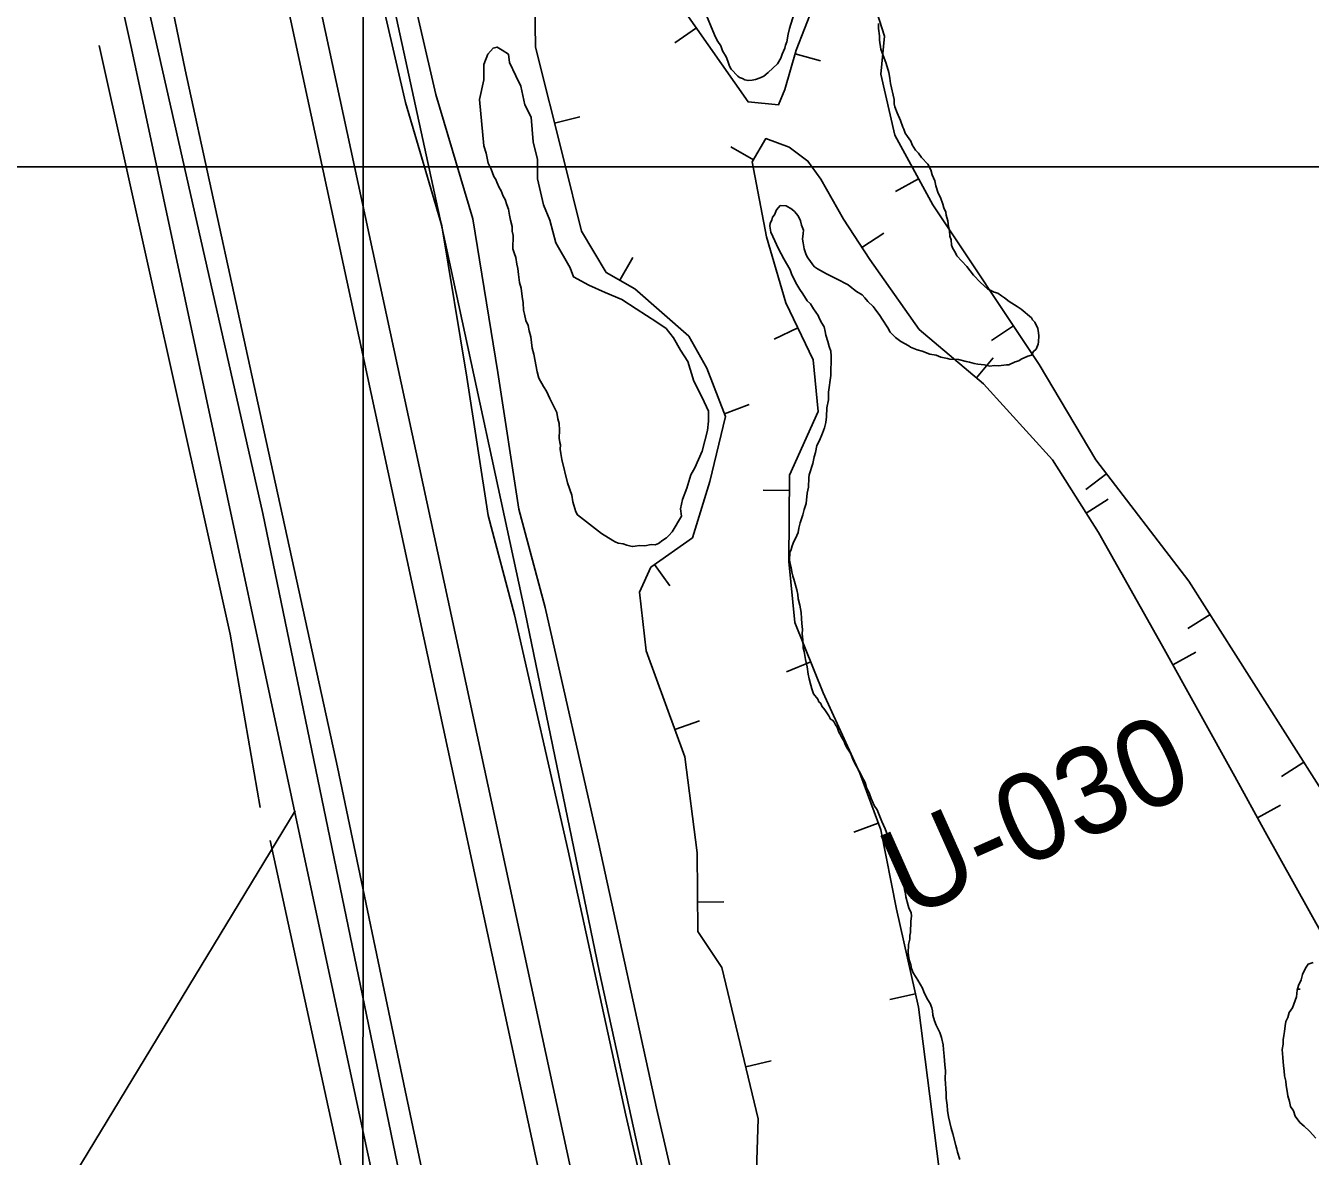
# Model space of a CAD drawing. Extents: x 3263578 to 3301413, y 764927 to 798602.
# Drawn here: x 3275272 to 3276495, y 787009 to 788086 of the extents above; entities that cross this region are included whole.
import ezdxf

# ---------------------------------------------------------------- set-up
doc = ezdxf.new("R2010")
doc.units = 0
for name, color, linetype in [('V-BORW-LINE', 7, 'Continuous'), ('V-DTCH-CNTR', 7, 'Continuous'), ('V-GRID-MAJR', 7, 'Continuous'), ('V-LEVE-TOET', 7, 'Continuous'), ('V-RIVR-RANG-IDEN', 7, 'Continuous'), ('V-ROAD-CNTR', 7, 'Continuous'), ('V-SITE-VEGE', 7, 'Continuous'), ('V-SURV-LINE', 7, 'Continuous'), ('V-TOPO-SHOR', 7, 'Continuous'), ('V-WETL-SWMP', 7, 'Continuous')]:
    doc.layers.add(name, color=color, linetype=linetype)

msp = doc.modelspace()

# ---------------------------------------------------------------- linework, layer by layer
at = {"layer": 'V-BORW-LINE'}
for p, q in [((3275910.4, 788084), (3275889.9, 788069.7)), ((3276004.6, 788059.2), (3276028.7, 788052.3)), ((3275775.3, 787993), (3275799.6, 787999)), ((3275964.7, 787958), (3275943.1, 787970.5)), ((3276122.1, 787940), (3276100.1, 787928.1)), ((3276068.1, 787874.7), (3276089, 787888.4)), ((3275837.5, 787843.5), (3275849.9, 787865.2)), ((3276006.9, 787798.2), (3275984.4, 787787.4)), ((3276212.3, 787800), (3276191.5, 787786.2)), ((3276177.1, 787750.6), (3276193.2, 787769.7)), ((3275937.3, 787716.2), (3275960.6, 787725.2)), ((3276301.2, 787659.3), (3276281.3, 787644.1)), ((3275999, 787643.3), (3275974, 787643.5)), ((3276281.6, 787621.7), (3276302.7, 787635)), ((3275870.7, 787572.6), (3275885.2, 787552.3)), ((3276399.6, 787525), (3276378.5, 787511.6)), ((3276364.2, 787477.1), (3276386.1, 787489.2)), ((3276019.3, 787479.9), (3275996.2, 787470.6)), ((3275889.9, 787415.4), (3275913.4, 787423.9)), ((3276488.9, 787384.3), (3276467.8, 787370.9)), ((3276444.9, 787331.4), (3276466.8, 787343.5)), ((3276083.7, 787326.4), (3276060.3, 787317.7)), ((3275911.6, 787251.2), (3275936.6, 787251.4)), ((3276119.2, 787163.7), (3276094.8, 787158.2)), ((3275957.4, 787094.2), (3275981.7, 787100))]:
    msp.add_line(p, q, dxfattribs=at)
for points in [[(3275966.8, 786965.8), (3275969.4, 787044.6), (3275934.6, 787188.7), (3275911.8, 787223.2), (3275911.3, 787298.2), (3275899.3, 787389.4), (3275862.7, 787490.6), (3275856.3, 787546.4), (3275867.1, 787570.1), (3275906.6, 787598.2), (3275923.4, 787651.8), (3275938.3, 787713.6), (3275920.5, 787759.7), (3275903.2, 787790.3), (3275851.7, 787835.4), (3275824.6, 787850.9), (3275801, 787890.3), (3275784.1, 787958), (3275757.1, 788065.4), (3275755.5, 788170.9)], [(3275755.5, 788170.9), (3275757.1, 788065.4), (3275784.1, 787958), (3275801, 787890.3), (3275824.6, 787850.9), (3275851.7, 787835.4), (3275903.2, 787790.3), (3275920.5, 787759.7), (3275938.3, 787713.6), (3275923.4, 787651.8), (3275906.6, 787598.2), (3275867.1, 787570.1), (3275856.3, 787546.4), (3275862.7, 787490.6), (3275899.3, 787389.4), (3275911.3, 787298.2), (3275911.8, 787223.2), (3275934.6, 787188.7), (3275969.4, 787044.6), (3275966.8, 786965.8)], [(3275871, 788140.5), (3275959.7, 788013.3), (3275988.8, 788010.6), (3275994.8, 788025.1), (3276005.6, 788062.7), (3276021.3, 788103.4)], [(3276021.3, 788103.4), (3276005.6, 788062.7), (3275994.8, 788025.1), (3275988.8, 788010.6), (3275959.7, 788013.3), (3275871, 788140.5)], [(3276077.6, 788114), (3276089.6, 788075.9), (3276086.2, 788039.7), (3276099.5, 787981.8), (3276135.5, 787915.3), (3276236.8, 787763.2), (3276291, 787672.5), (3276379.4, 787556.9), (3276513.6, 787345.4)], [(3276513.6, 787345.4), (3276379.4, 787556.9), (3276291, 787672.5), (3276236.8, 787763.2), (3276135.5, 787915.3), (3276099.5, 787981.8), (3276086.2, 788039.7), (3276089.6, 788075.9), (3276077.6, 788114)], [(3276521.8, 787192.5), (3276452.2, 787318.2), (3276423.2, 787370.6), (3276354.3, 787495), (3276293.3, 787603.1), (3276249.7, 787672.5), (3276184, 787744.8), (3276122.5, 787796.6), (3276075.7, 787863.1), (3276050.4, 787901.5), (3276028.9, 787939.8), (3276016.6, 787956.9), (3275998.7, 787970.2), (3275976.5, 787978.4), (3275963.7, 787956.2), (3275977.2, 787884.9), (3275995.5, 787822), (3276021.5, 787767.7), (3276026.3, 787718.4)], [(3276026.3, 787718.4), (3276021.5, 787767.7), (3275995.5, 787822), (3275977.2, 787884.9), (3275963.7, 787956.2), (3275976.5, 787978.4), (3275998.7, 787970.2), (3276016.6, 787956.9), (3276028.9, 787939.8), (3276050.4, 787901.5), (3276075.7, 787863.1), (3276122.5, 787796.6), (3276184, 787744.8), (3276249.7, 787672.5), (3276293.3, 787603.1), (3276354.3, 787495), (3276423.2, 787370.6), (3276452.2, 787318.2), (3276521.8, 787192.5)], [(3276026.3, 787718.4), (3275999.1, 787657.8), (3275998.5, 787575.5), (3276004.2, 787517.4), (3276031.3, 787450.3), (3276066.2, 787374), (3276086.1, 787320), (3276100.9, 787244.3), (3276122, 787151.1), (3276145.8, 786964)], [(3276145.8, 786964), (3276122, 787151.1), (3276100.9, 787244.3), (3276086.1, 787320), (3276066.2, 787374), (3276031.3, 787450.3), (3276004.2, 787517.4), (3275998.5, 787575.5), (3275999.1, 787657.8), (3276026.3, 787718.4)]]:
    msp.add_lwpolyline(points, dxfattribs=at)
at = {"layer": 'V-DTCH-CNTR'}
msp.add_lwpolyline([(3275080.6, 786599.9), (3275528.4, 787337.9)], dxfattribs=at)
at = {"layer": 'V-GRID-MAJR'}
for points in [[(3275591.3, 775830), (3275592.2, 781889.4), (3275593.1, 787951.5), (3275593.9, 794013.5), (3275593.9, 794016.1)], [(3267732.7, 787953.5), (3270352.8, 787952.6), (3275593.1, 787951.5), (3280833.3, 787951.1), (3286073.6, 787951.5), (3291313.9, 787952.6), (3296554.1, 787954.5), (3299174.3, 787955.8)]]:
    msp.add_spline(points, degree=3, dxfattribs=at)
at = {"layer": 'V-LEVE-TOET'}
for points in [[(3275345.7, 788420.7), (3275423.5, 788043.9), (3275498.9, 787699.2), (3275568.7, 787379.6), (3275633.1, 787071.6), (3275701.7, 786746.7), (3275743.9, 786564.4), (3275777.8, 786414.5), (3275799.9, 786342.3), (3275813.5, 786309.8), (3275834.7, 786272.4), (3275899.4, 786171.8), (3276022.4, 785991.5), (3276146.4, 785815.2), (3276279.4, 785617.3), (3276425.1, 785404.8), (3276524, 785263.1), (3276625.3, 785110.6), (3276720.9, 784967.9), (3276783.5, 784880.8), (3276825.9, 784834.6), (3276853.5, 784807), (3276982.7, 784698.8)], [(3277321.1, 784680.8), (3277209, 784769.1), (3277082.5, 784867.8), (3277007.9, 784925.2), (3276955.4, 784973.5), (3276913.4, 785025.5), (3276869.4, 785090.2), (3276797.4, 785205.8), (3276718.9, 785317.9), (3276613.1, 785471.9), (3276466.8, 785683.6), (3276290.3, 785937.6), (3276123, 786194.3), (3276019.3, 786343.2), (3275997, 786384.7), (3275981.3, 786428.6), (3275953.6, 786547.1), (3275892.9, 786843.5), (3275817.8, 787185.6), (3275747.4, 787526.9), (3275672.8, 787872.5), (3275603.7, 788191)]]:
    msp.add_lwpolyline(points, dxfattribs=at)
at = {"layer": 'V-ROAD-CNTR'}
for points in [[(3275718.2, 786460.4), (3275705, 786520.4), (3275595.7, 787020.1), (3275372.6, 788064.1), (3275226.5, 788721.3)], [(3275604.9, 788136.6), (3275633.4, 788012.8), (3275668.1, 787895.3), (3275691.9, 787751), (3275712, 787619.3), (3275737.3, 787524.6), (3275788.2, 787299.9), (3275843.2, 787048.2), (3275875.4, 786908.9), (3275908.4, 786726.2), (3275945.8, 786547.5), (3275965.7, 786480.9), (3275984.9, 786421), (3275995.1, 786388.5), (3276014.2, 786354), (3276037.4, 786311.5), (3276106.1, 786204.6), (3276160.8, 786126.9), (3276223, 786017.2), (3276286.1, 785923.4)], [(3275634.2, 788143.1), (3275662.4, 788020.4), (3275697.4, 787902), (3275721.5, 787755.7), (3275741.4, 787625.5), (3275766.4, 787531.8), (3275817.5, 787306.4), (3275872.5, 787054.8), (3275904.8, 786914.9), (3275937.9, 786732), (3275974.9, 786554.9), (3275994.3, 786489.8), (3276013.4, 786430), (3276022.8, 786400.4), (3276040.5, 786368.5), (3276063.2, 786326.9), (3276131, 786221.3), (3276186.2, 786143), (3276248.5, 786033), (3276310.9, 785940.3), (3276431, 785766.7)]]:
    msp.add_lwpolyline(points, dxfattribs=at)
at = {"layer": 'V-SITE-VEGE'}
for points in [[(3276003.5, 788097.5), (3275999.1, 788083.1), (3275997.8, 788077.9), (3275996.5, 788070.4), (3275995.3, 788067.5), (3275994.6, 788064.6), (3275992.1, 788058.9), (3275990.9, 788054.9), (3275987.8, 788049.7), (3275978.9, 788041.2), (3275974.8, 788037.9), (3275971.3, 788036.2), (3275966.6, 788034.6), (3275963.7, 788034.1), (3275959.6, 788033.6), (3275956.7, 788034.3), (3275954.4, 788035.5), (3275951.6, 788036.7), (3275949.8, 788037.9), (3275943.6, 788044.5), (3275942, 788047.4), (3275940.3, 788052.1), (3275938.7, 788056.2), (3275935.4, 788062.1), (3275933.7, 788066.8), (3275930.9, 788070.9), (3275928.7, 788075), (3275926, 788080.9), (3275920, 788095.5)], [(3276068.2, 787829.6), (3276071, 787826.6), (3276073.8, 787823.1), (3276078.9, 787818.3), (3276080.6, 787815.9), (3276085.1, 787810), (3276087.3, 787806.5), (3276092.9, 787798.2), (3276095.1, 787794.1), (3276100.2, 787788.8), (3276105.3, 787785.2), (3276112.8, 787780.9), (3276114.5, 787779.7), (3276120.8, 787777.2), (3276125.4, 787776), (3276132.9, 787772.9), (3276138.7, 787772.1), (3276143.3, 787770.3), (3276149.6, 787769), (3276151.9, 787768.3), (3276160, 787768.1), (3276167.5, 787766.2), (3276170.4, 787765.5), (3276175, 787764.3), (3276178.5, 787763.6), (3276184.8, 787762.9), (3276190, 787761.6), (3276194.1, 787762.1), (3276198.2, 787762), (3276205.7, 787762.9), (3276208, 787762.9), (3276213.9, 787765.6), (3276217.4, 787766.7), (3276219.8, 787768.4), (3276226.2, 787771.1), (3276229.7, 787772.2), (3276231.6, 787775.6), (3276233.9, 787777.9), (3276235.8, 787782.5), (3276236.4, 787784.8), (3276236.6, 787790.6), (3276236.1, 787793.5), (3276235.6, 787797.6), (3276232.8, 787803.4), (3276230.6, 787805.8), (3276229.5, 787807.6), (3276219.8, 787815.9), (3276215.8, 787818.4), (3276208.4, 787823.2), (3276203.8, 787826.8), (3276201, 787828.6), (3276197.6, 787831), (3276194.1, 787832.2), (3276187.8, 787835.3), (3276181, 787841.3), (3276174.2, 787848.4), (3276168, 787856.7), (3276158.4, 787866.8), (3276156.8, 787870.3), (3276154.6, 787873.8), (3276153.5, 787876.8), (3276153, 787882), (3276151.9, 787885.5), (3276151.5, 787890.7), (3276150.4, 787894.2), (3276150, 787900.1), (3276148.4, 787905.3), (3276147.9, 787908.2), (3276146.2, 787912.3), (3276145.2, 787915.8), (3276143, 787922.3), (3276140.8, 787926.4), (3276138.6, 787933.4), (3276137.6, 787938.1), (3276134.9, 787943.9), (3276133.8, 787948.6), (3276131, 787953.9), (3276124.8, 787960.4), (3276122, 787964.6), (3276119.2, 787967.5), (3276115.8, 787972.3), (3276114.8, 787975.8), (3276111.4, 787980.5), (3276109.2, 787983.5), (3276108.1, 787987.5), (3276107, 787989.3), (3276104.8, 787995.7), (3276101.5, 788002.8), (3276099.3, 788008.6), (3276098.8, 788011.6), (3276098.9, 788015.6), (3276097.9, 788019.7), (3276096.3, 788026.7), (3276095.3, 788030.8), (3276094.8, 788036), (3276093.8, 788041.3), (3276091.1, 788050), (3276086.2, 788063.5), (3276084.7, 788072.2), (3276084.8, 788076.3), (3276083.8, 788083.3)], [(3276083.8, 788083.3), (3276083.9, 788087.9)], [(3275887.3, 787603.8), (3275884.3, 787600.4), (3275882, 787598.2), (3275878.4, 787596), (3275874.3, 787592.6), (3275871.3, 787591.5), (3275867.3, 787591.6), (3275861.5, 787590.6), (3275856.2, 787590.7), (3275852.2, 787590.2), (3275849.3, 787589.7), (3275844.1, 787591), (3275840.6, 787592.3), (3275836, 787593), (3275833.1, 787594.2), (3275830.8, 787595.4), (3275820, 787602.1), (3275797.2, 787620), (3275795.6, 787623), (3275792.9, 787632.3), (3275791.9, 787638.7), (3275787.6, 787650.4), (3275782.3, 787672.6), (3275781.3, 787678.4), (3275780.8, 787682.5), (3275780.9, 787686.6), (3275780.4, 787688.9), (3275779.9, 787693), (3275780.1, 787700.5), (3275779.7, 787706.9), (3275778.6, 787711.6), (3275777.6, 787717.4), (3275773.8, 787725), (3275771, 787730.9), (3275767.7, 787737.9), (3275764.9, 787742.1), (3275760.5, 787750.3), (3275758.9, 787756.2), (3275755.8, 787773.1), (3275754.2, 787778.9), (3275752.8, 787789.4), (3275751.2, 787795.2), (3275750.1, 787800.5), (3275747.9, 787805.2), (3275746.9, 787811), (3275745.9, 787815.1), (3275745.5, 787822), (3275744.4, 787827.9), (3275743.5, 787836), (3275741.9, 787841.3), (3275740.9, 787848.8), (3275740.5, 787854.7), (3275739.4, 787858.7), (3275738.4, 787865.1), (3275737.3, 787868.7), (3275735.7, 787873.3), (3275736, 787886.1), (3275735, 787890.2), (3275735.1, 787894.8), (3275733.5, 787900.7), (3275732.5, 787905.3), (3275731.5, 787911.1), (3275729.8, 787915.2), (3275728.2, 787920.5), (3275726.5, 787923.4), (3275724.4, 787928.7), (3275722.7, 787931.7), (3275720.5, 787936.9), (3275719.4, 787939.3), (3275717.7, 787942.2), (3275715, 787949.3), (3275712.3, 787955.1), (3275710.2, 787964.5), (3275708, 787971.5), (3275704, 788015.5), (3275707.9, 788034.2), (3275707.9, 788048.9), (3275711.9, 788058.7), (3275716.8, 788064.6), (3275720.7, 788065.6), (3275725.6, 788062.6), (3275731.5, 788058.7), (3275732.5, 788050.8), (3275738.4, 788038.1), (3275743.3, 788028.3), (3275747.2, 788010.6), (3275753.1, 787998.8), (3275755, 787975.2), (3275759, 787958.5), (3275759, 787939.9), (3275764.9, 787915.3), (3275770.8, 787900.6), (3275776.6, 787879), (3275790.4, 787855.4), (3275793.3, 787846.6), (3275808, 787838.7), (3275823.7, 787831.9), (3275839.4, 787825), (3275853.2, 787816.1), (3275872.8, 787803.4), (3275881.6, 787797.5)], [(3276011.8, 787501), (3276011.3, 787506.8), (3276011.4, 787510.8), (3276011, 787516.6), (3276010.5, 787521.3), (3276010.1, 787527.1), (3276009.1, 787534.1), (3276007.5, 787539.9), (3276007.1, 787544), (3276006, 787548.7), (3276003.4, 787558.6), (3276002.3, 787561.5), (3276001.2, 787565.6), (3276000.7, 787569.7), (3275999.7, 787573.8), (3275999.2, 787576.7), (3275999.4, 787584.2), (3276000.6, 787587.1), (3276001.8, 787590.5), (3276003.1, 787594.6), (3276004.9, 787597.4), (3276007.4, 787603.2), (3276008.1, 787607.2), (3276009.4, 787612.4), (3276011.9, 787619.9), (3276013.1, 787625.1), (3276015, 787630.8), (3276015.9, 787640.6), (3276017.2, 787646.4), (3276017.4, 787655.1), (3276018, 787658), (3276021.2, 787668.9), (3276022.5, 787675.3), (3276023.8, 787679.3), (3276025.1, 787686.2), (3276027.6, 787690.8), (3276030.6, 787697.7), (3276032.5, 787702.9), (3276033.8, 787708.1), (3276034.5, 787713.3), (3276034.7, 787722), (3276036.1, 787729.5), (3276036.3, 787737), (3276038.4, 787752.6), (3276038.9, 787771.2), (3276038.4, 787775.8), (3276036.8, 787780.5), (3276035.7, 787785.2), (3276033.6, 787791), (3276033.1, 787794.5), (3276032, 787799.2), (3276029.8, 787802.7), (3276027.6, 787806.8), (3276026.5, 787809.8), (3276022, 787816.3), (3276019.2, 787821), (3276015.8, 787824), (3276011.9, 787830.4), (3276009.1, 787834.6), (3276005.2, 787841), (3276002.5, 787846.3), (3276001.4, 787848.7), (3275999.7, 787853.4), (3275993.6, 787864), (3275988.6, 787873.4), (3275983.1, 787885.1), (3275981.5, 787889.2), (3275980.5, 787895), (3275980.6, 787897.9), (3275982.4, 787900.8), (3275983, 787903.7), (3275984.8, 787905.9), (3275986.7, 787910.5), (3275988.5, 787912.8), (3275990.3, 787914.5), (3275996, 787914.4), (3276001.2, 787911.3), (3276004, 787908.9), (3276007.4, 787904.8), (3276009.6, 787900.1), (3276010.7, 787896), (3276012.3, 787891.3), (3276012.2, 787887.9), (3276011.5, 787882.7), (3276012, 787879.2), (3276013, 787873.3), (3276014.6, 787868.7), (3276016.3, 787865.1), (3276018.5, 787862.2), (3276021.3, 787858), (3276023, 787856.3), (3276025.9, 787854.4), (3276034.4, 787849.6), (3276042.5, 787845.3), (3276047.6, 787842.9), (3276051.1, 787841.1), (3276055.1, 787839.2), (3276058.5, 787836.2), (3276060.2, 787835), (3276063, 787832.6), (3276068.2, 787829.6)], [(3275881.6, 787797.5), (3275888.5, 787788.7), (3275895.4, 787776.9), (3275902.3, 787766.1), (3275908.1, 787747.4), (3275916, 787731.7), (3275921.9, 787718.9), (3275921.9, 787709.1), (3275920.9, 787700.3), (3275916, 787680.6), (3275909.1, 787664.9), (3275905.2, 787658), (3275901.3, 787645.3), (3275897.3, 787634.5), (3275895.4, 787625.6), (3275896.4, 787618.8), (3275887.3, 787603.8)], [(3276157.5, 787019.3), (3276154.8, 787030.4), (3276153.2, 787035.7), (3276150.6, 787046.7), (3276149.6, 787052.6), (3276149.2, 787057.8), (3276148.2, 787064.2), (3276148.3, 787068.8), (3276147.5, 787082.8), (3276147.6, 787090.3), (3276147.2, 787096.1), (3276146.3, 787104.3), (3276145.8, 787110.7), (3276145.4, 787115.3), (3276143.8, 787122.3), (3276142.2, 787127), (3276138.9, 787134), (3276137.2, 787138.1), (3276135.6, 787143.4), (3276135.2, 787147.5), (3276134.7, 787150.4), (3276133, 787154.5), (3276130.8, 787158), (3276128.6, 787162.2), (3276126.9, 787165.7), (3276125.8, 787169.2), (3276121.4, 787176.8), (3276119.7, 787179.2), (3276116.9, 787183.9), (3276115.3, 787188), (3276114.8, 787191.5), (3276113.2, 787196.2), (3276112.2, 787202.6), (3276112.4, 787210.7), (3276113.7, 787215.9), (3276113.8, 787219.4), (3276114.4, 787222.3), (3276114.7, 787232.7), (3276115.4, 787237.9), (3276114.9, 787240.8), (3276112.7, 787245.5), (3276112.2, 787247.8), (3276110, 787256), (3276109.5, 787258.9), (3276108.5, 787263), (3276108, 787267.1), (3276107, 787273.5), (3276107.1, 787278.1), (3276106.1, 787284), (3276105, 787286.9), (3276102.2, 787291), (3276100.6, 787295.1), (3276100.6, 787296.3), (3276099.5, 787298), (3276099, 787301), (3276097.3, 787303.9), (3276095.7, 787306.8), (3276094.6, 787310.3), (3276092.9, 787312.7), (3276092.4, 787315), (3276090.2, 787320.9), (3276086.9, 787327.9), (3276082.5, 787339.1), (3276079.7, 787343.2), (3276077, 787349.7), (3276075.4, 787354.3), (3276072.6, 787360.2), (3276071.6, 787364.3), (3276067.7, 787371.3), (3276067.2, 787373.1), (3276061, 787383.7), (3276059.4, 787387.2), (3276057.2, 787393.1), (3276053.9, 787397.8), (3276052.2, 787401.3), (3276051.1, 787404.2), (3276049.4, 787407.2), (3276048.3, 787409), (3276047.2, 787411.3), (3276046.1, 787413.1), (3276044.5, 787417.8), (3276042.8, 787420.1), (3276041.7, 787422.5), (3276040, 787424.3), (3276038.3, 787425.5), (3276036.6, 787428.4), (3276032.7, 787434.3), (3276029.9, 787437.8), (3276028.8, 787440.2), (3276027.1, 787442), (3276026, 787444.3), (3276022.1, 787449.6), (3276020.5, 787454.3), (3276019.4, 787457.8), (3276017.8, 787463.7), (3276016.8, 787468.3), (3276015.8, 787475.3), (3276014.2, 787482.3), (3276013.2, 787489.9), (3276012.2, 787493.4), (3276011.8, 787501)], [(3276161.2, 787005.9), (3276159, 787012.9), (3276158.5, 787015.8), (3276157.5, 787019.3)]]:
    msp.add_lwpolyline(points, dxfattribs=at)
at = {"layer": 'V-SURV-LINE'}
for points in [[(3275895.3, 786368.8), (3275325.4, 789012.8)], [(3275354.7, 789019.2), (3275924.7, 786375.2)]]:
    msp.add_lwpolyline(points, dxfattribs=at)
at = {"layer": 'V-TOPO-SHOR'}
for points in [[(3276146.7, 785771.6), (3275969.4, 786030.4), (3275832.9, 786238.9), (3275789.7, 786322.7), (3275761, 786392.2), (3275749, 786425.8), (3275667.6, 786840.3), (3275629.3, 786984.1), (3275497.5, 787621.4), (3275365.8, 788203.6)], [(3275341.8, 788067.1), (3275466.4, 787506.4), (3275495.1, 787341.1)], [(3275504.7, 787309.9), (3275579, 786967.3), (3275624.5, 786749.2), (3275665.2, 786567.1)]]:
    msp.add_lwpolyline(points, dxfattribs=at)
at = {"layer": 'V-WETL-SWMP'}
msp.add_line((3276482.8, 787168.1), (3276485.3, 787168.1), dxfattribs=at)
msp.add_lwpolyline([(3276500.5, 787026.4), (3276494.3, 787032.9), (3276489.2, 787037.7), (3276485.2, 787041.2), (3276480.7, 787047.2), (3276479.1, 787052.4), (3276476.3, 787056.5), (3276475.2, 787061.2), (3276473.6, 787066.5), (3276473.2, 787071.1), (3276472.1, 787076.4), (3276471.7, 787080.4), (3276470.6, 787085.7), (3276470.2, 787090.3), (3276469.7, 787095), (3276468.8, 787103.1), (3276468.4, 787110.7), (3276469.1, 787115.9), (3276469.2, 787120), (3276469.9, 787124), (3276470.5, 787128), (3276471.3, 787133.2), (3276471.9, 787137.3), (3276473.8, 787141.3), (3276475.1, 787145.9), (3276478.1, 787150.5), (3276479.3, 787153.9), (3276481.8, 787160.8), (3276482.5, 787167.2), (3276483.8, 787171.8), (3276486.3, 787177), (3276487.6, 787182.1), (3276488.8, 787185), (3276491.2, 787189), (3276493, 787191.9), (3276497.7, 787193.5)], dxfattribs=at)

# ---------------------------------------------------------------- texts
at = {"layer": 'V-RIVR-RANG-IDEN'}
msp.add_text('U-030', height=83, rotation=24.0183, dxfattribs=at).set_placement((3276111.6, 787234.8))

doc.saveas('drawing.dxf')
